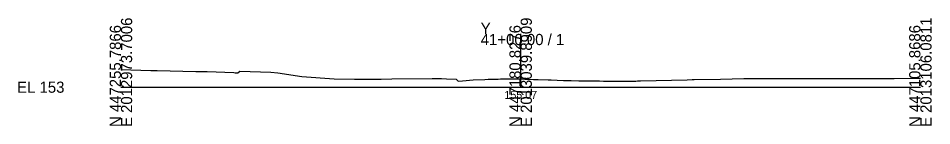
# Model space of a CAD drawing. Extents: x -26 to 3203, y -10 to 9532.
# Drawn here: x 2974.3 to 3202.8, y 4990.3 to 5017.3 of the extents above; entities that cross this region are included whole.
import ezdxf

# ---------------------------------------------------------------- set-up
doc = ezdxf.new("R2010")
doc.units = 0
for name, color, linetype in [('Default', 7, 'Continuous'), ('Exist Cross Section Cell', 7, 'Continuous'), ('Exist XS Center Line Elevation Label', 7, 'Continuous'), ('Exist XS Ground Line', 7, 'Continuous')]:
    doc.layers.add(name, color=color, linetype=linetype)

msp = doc.modelspace()

# ---------------------------------------------------------------- linework, layer by layer
at = {"layer": 'Exist Cross Section Cell'}
for p, q in [((3100, 5000), (3100, 5013.37)), ((3000, 5000), (3100, 5000)), ((3100, 5000), (3200, 5000))]:
    msp.add_line(p, q, dxfattribs=at)
at = {"layer": 'Exist XS Ground Line'}
msp.add_lwpolyline([(3000, 5004.46), (3007.44, 5004.19), (3009.02, 5004.15), (3018.74, 5003.96), (3021.6, 5003.9), (3028.23, 5003.67), (3028.57, 5003.64), (3029.26, 5003.57), (3029.78, 5004.06), (3037.53, 5003.75), (3039.27, 5003.61), (3045.23, 5002.7), (3053.36, 5002.07), (3058.45, 5001.99), (3065.06, 5002.05), (3067.79, 5002.13), (3077.84, 5002.19), (3079.63, 5002.17), (3080.21, 5002.16), (3081.42, 5002.11), (3083.88, 5001.99), (3084.39, 5001.49), (3085.42, 5001.58), (3085.43, 5001.58), (3088.12, 5001.88), (3091.03, 5001.96), (3091.9, 5001.99), (3093.21, 5002.02), (3094.37, 5002.04), (3094.98, 5002.06), (3095.67, 5002.08), (3097.69, 5002.12), (3099.43, 5002.09), (3100.27, 5002.06), (3101.03, 5002.03), (3103.24, 5001.95), (3104.36, 5001.91), (3106.9, 5001.84), (3107.67, 5001.81), (3109.11, 5001.74), (3110.69, 5001.7), (3111.01, 5001.69), (3112.63, 5001.66), (3114.52, 5001.62), (3116.22, 5001.6), (3117.97, 5001.57), (3118.29, 5001.57), (3119.71, 5001.56), (3120.71, 5001.54), (3121.12, 5001.53), (3121.53, 5001.53), (3121.95, 5001.53), (3122.36, 5001.52), (3122.75, 5001.51), (3123.12, 5001.51), (3123.46, 5001.5), (3126.23, 5001.55), (3126.76, 5001.55), (3127.29, 5001.55), (3127.81, 5001.55), (3128.31, 5001.55), (3128.78, 5001.55), (3129.21, 5001.56), (3129.6, 5001.56), (3129.95, 5001.56), (3141.68, 5001.88), (3142.91, 5001.91), (3143.43, 5001.93), (3149.99, 5002.03), (3155.79, 5002.14), (3156.63, 5002.14), (3157.08, 5002.14), (3160.21, 5002.16), (3167.01, 5002.16), (3188.76, 5002.16), (3193.12, 5002.21), (3193.43, 5002.21), (3198.82, 5002.28), (3200, 5002.29)], dxfattribs=at)

# ---------------------------------------------------------------- texts
at = {"layer": 'Default'}
msp.add_text('-', height=0.0001, dxfattribs=at).set_placement((3000, 5000))
at = {"layer": 'Exist Cross Section Cell'}
for s, p in [('E 2012973.7006', (3002.8, 4990)), ('E 2013039.8909', (3102.8, 4990)), ('E 2013106.0811', (3202.8, 4990)), ('N 447255.7866', (3000, 4990)), ('N 447180.8276', (3100, 4990)), ('N 447105.8686', (3200, 4990))]:
    msp.add_text(s, height=2.8, rotation=90, dxfattribs=at).set_placement(p)
for s, p in [('Y', (3090, 5013.37)), ('41+00.00 / 1', (3090, 5010.57)), ('EL 153', (2974, 4998.6))]:
    msp.add_text(s, height=2.8, dxfattribs=at).set_placement(p)
at = {"layer": 'Exist XS Center Line Elevation Label'}
msp.add_text('155.07', height=2, dxfattribs=at).set_placement((3095.94, 4997.07))

doc.saveas('drawing.dxf')
